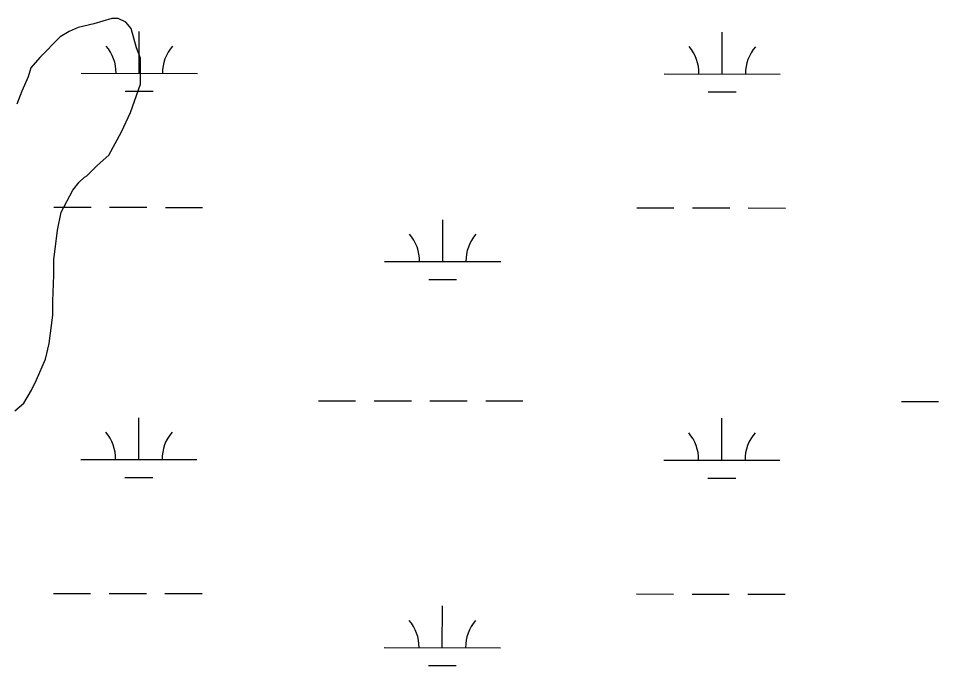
# Model space of a CAD drawing. Extents: x 3148686 to 3186545, y 916144 to 941516.
# Drawn here: x 3161520 to 3162312, y 929890 to 930448 of the extents above; entities that cross this region are included whole.
import ezdxf

# ---------------------------------------------------------------- set-up
doc = ezdxf.new("R2010")
doc.units = 0
doc.layers.add('V-SITE-VEGE', color=7, linetype='Continuous')
doc.layers.add('V-WETL-SWMP', color=7, linetype='Continuous')

msp = doc.modelspace()

# ---------------------------------------------------------------- linework, layer by layer
at = {"layer": 'V-SITE-VEGE'}
msp.add_lwpolyline([(3161517.07, 930109.54), (3161524.8, 930116.25), (3161531.4, 930127.39), (3161535.79, 930136.3), (3161543.46, 930154.11), (3161546.72, 930167.46), (3161549.91, 930191.91), (3161549.84, 930204.12), (3161550.82, 930226.34), (3161550.74, 930239.66), (3161553.92, 930265.22), (3161557.16, 930280.79), (3161567.05, 930299.72), (3161572.56, 930306.42), (3161576.98, 930310.89), (3161579.19, 930312.01), (3161588.02, 930320.95), (3161597.97, 930329.89), (3161608.96, 930349.94), (3161616.63, 930366.64), (3161625.38, 930391.12), (3161625.25, 930413.33), (3161621.86, 930422.2), (3161617.33, 930438.83), (3161612.85, 930444.35), (3161606.17, 930447.65), (3161600.62, 930447.61), (3161585.1, 930443.08), (3161571.79, 930439.67), (3161564.04, 930436.3), (3161556.29, 930431.81), (3161538.62, 930413.94), (3161530.9, 930405.01), (3161528.73, 930397.23), (3161523.25, 930384.98), (3161518.87, 930373.85)], dxfattribs=at)
at = {"layer": 'V-WETL-SWMP'}
for p, q in [((3161624.28, 930400.31), (3161624.32, 930436.31)), ((3162126.19, 930399.78), (3162126.22, 930435.78)), ((3161574.28, 930400.36), (3161674.28, 930400.25)), ((3162076.19, 930399.83), (3162176.19, 930399.73)), ((3161612.26, 930384.89), (3161636.26, 930384.86)), ((3162114.17, 930384.36), (3162138.17, 930384.33)), ((3161550.75, 930284.95), (3161582.75, 930284.92)), ((3161598.75, 930284.9), (3161630.75, 930284.87)), ((3161646.75, 930284.85), (3161678.75, 930284.82)), ((3162052.66, 930284.42), (3162084.66, 930284.39)), ((3162100.66, 930284.37), (3162132.66, 930284.34)), ((3162148.66, 930284.32), (3162180.66, 930284.29)), ((3161885.54, 930238.17), (3161885.58, 930274.17)), ((3161835.54, 930238.22), (3161935.54, 930238.12)), ((3161873.53, 930222.75), (3161897.53, 930222.73)), ((3161778.57, 930118.21), (3161810.57, 930118.18)), ((3161826.57, 930118.16), (3161858.57, 930118.13)), ((3161874.57, 930118.11), (3161906.57, 930118.08)), ((3161922.57, 930118.06), (3161954.57, 930118.03)), ((3162280.48, 930117.68), (3162312.48, 930117.65)), ((3161623.93, 930067.63), (3161623.97, 930103.63)), ((3162125.84, 930067.1), (3162125.87, 930103.1)), ((3161573.93, 930067.68), (3161673.93, 930067.58)), ((3162075.84, 930067.16), (3162175.84, 930067.05)), ((3161611.91, 930052.21), (3161635.91, 930052.19)), ((3162113.82, 930051.68), (3162137.82, 930051.66)), ((3161550.4, 929952.28), (3161582.4, 929952.24)), ((3161598.4, 929952.23), (3161630.4, 929952.19)), ((3161646.4, 929952.18), (3161678.4, 929952.14)), ((3162052.31, 929951.75), (3162084.31, 929951.71)), ((3162100.31, 929951.7), (3162132.31, 929951.66)), ((3162148.31, 929951.65), (3162180.31, 929951.61)), ((3161885.19, 929905.49), (3161885.23, 929941.49)), ((3161835.19, 929905.55), (3161935.19, 929905.44)), ((3161873.18, 929890.08), (3161897.18, 929890.05))]:
    msp.add_line(p, q, dxfattribs=at)
for centre, start, end in [((3161569.04, 930400.84), 359.16781, 40.71147), ((3161679.52, 930400.72), 139.1678, 180.71146), ((3162070.94, 930400.31), 359.16781, 40.71147), ((3162181.43, 930400.19), 139.1678, 180.71146), ((3161830.3, 930238.7), 359.16781, 40.71147), ((3161940.79, 930238.59), 139.1678, 180.71146), ((3161568.69, 930068.17), 359.16781, 40.71147), ((3161679.17, 930068.05), 139.1678, 180.71146), ((3162070.59, 930067.64), 359.16781, 40.71147), ((3162181.08, 930067.52), 139.1678, 180.71146), ((3161829.95, 929906.03), 359.16781, 40.71147), ((3161940.44, 929905.91), 139.1678, 180.71146)]:
    msp.add_arc(centre, 35.25, start, end, dxfattribs=at)

doc.saveas('drawing.dxf')
